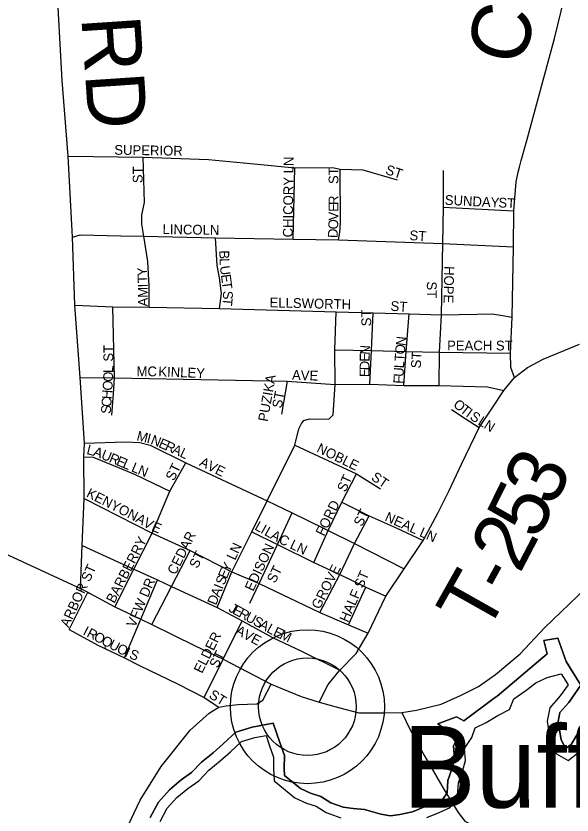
# Model space of a CAD drawing. Extents: x -22 to 431, y -18 to 160.
# Drawn here: x 325.139 to 325.676, y 157.96 to 158.732 of the extents above; entities that cross this region are included whole.
import ezdxf

# ---------------------------------------------------------------- set-up
doc = ezdxf.new("R2010")
doc.units = 0
for name, color, linetype in [('GM_X_Adjacent_County', 7, 'Continuous'), ('GM_X_Adjacent_County_Text', 7, 'Continuous'), ('GM_X_City_Street', 7, 'Continuous'), ('GM_X_City_Street_Text', 7, 'Continuous'), ('GM_X_County_ROW', 7, 'Continuous'), ('GM_X_County_Subdivision', 7, 'Continuous'), ('GM_X_Minor_River_Text', 7, 'Continuous'), ('GM_X_Township_Road', 7, 'Continuous'), ('GM_X_Township_ROW', 7, 'Continuous'), ('GM_X_Township_Subdivision_Text', 7, 'Continuous')]:
    doc.layers.add(name, color=color, linetype=linetype)

msp = doc.modelspace()

# ---------------------------------------------------------------- linework, layer by layer
at = {"layer": 'GM_X_Adjacent_County_Text'}
for points in [[(325.20144, 158.17839), (325.20324, 158.22016), (325.20518, 158.26559), (325.20469, 158.30581), (325.20537, 158.31883), (325.20131, 158.38255), (325.19603, 158.45226), (325.19372, 158.51816), (325.18967, 158.59637), (325.18375, 158.66963), (325.1784, 158.76956), (325.17543, 158.83738), (325.17566, 158.8531), (325.17662, 158.87426), (325.20079, 159.04776), (325.20003, 159.063), (325.19622, 159.07557), (325.18899, 159.08852), (325.17871, 159.10452), (325.14952, 159.12469), (325.14768, 159.12888)], [(325.51203, 158.05869), (325.5202, 158.042), (325.53404, 158.01679), (325.55285, 157.98376), (325.56634, 157.9621), (325.57273, 157.95358), (325.6029, 157.93866), (325.63698, 157.92375), (325.73317, 157.88255)]]:
    msp.add_lwpolyline(points, dxfattribs=at)
at = {"layer": 'GM_X_County_ROW'}
for points in [[(325.39679, 158.08163), (325.41472, 158.07426), (325.4322, 158.06869), (325.45086, 158.06353), (325.4705, 158.05833), (325.49464, 158.05833), (325.51203, 158.05869), (325.52623, 158.06082), (325.55001, 158.06686), (325.56883, 158.07503), (325.58622, 158.0839), (325.60255, 158.09527), (325.62633, 158.11551), (325.64994, 158.14037), (325.83489, 158.31841)], [(325.12773, 158.21271), (325.12778, 158.21268), (325.20144, 158.17839), (325.20858, 158.17501), (325.21036, 158.17406)], [(325.21036, 158.17406), (325.23467, 158.16094), (325.25983, 158.14877), (325.27036, 158.14368), (325.31186, 158.12352), (325.33954, 158.11008), (325.38573, 158.08618), (325.39679, 158.08163)]]:
    msp.add_lwpolyline(points, dxfattribs=at)
at = {"layer": 'GM_X_Minor_River_Text'}
for points in [[(325.62569, 158.58561), (325.62744, 158.59217), (325.63267, 158.61159), (325.65936, 158.71021), (325.67575, 158.77659), (325.68599, 158.81142), (325.69264, 158.83652), (325.71414, 158.88671), (325.73565, 158.94151), (325.74998, 158.96968), (325.75869, 158.99529), (325.76176, 159.01578), (325.76585, 159.03268), (325.78623, 159.10003), (325.80835, 159.17946), (325.82593, 159.19523), (325.88173, 159.23726), (325.90275, 159.25435), (325.90942, 159.26587), (325.91556, 159.27739)], [(325.62097, 158.38236), (325.61747, 158.3921), (325.61708, 158.40612), (325.61864, 158.44079), (325.61997, 158.50886), (325.62034, 158.5436), (325.62258, 158.57162), (325.62445, 158.58096), (325.62569, 158.58561)], [(325.4322, 158.06869), (325.44093, 158.08578), (325.45206, 158.09969), (325.46794, 158.11558), (325.47946, 158.13544), (325.49667, 158.17117), (325.51419, 158.19745), (325.5327, 158.22488), (325.54675, 158.25129), (325.55772, 158.27323), (325.56957, 158.29861), (325.5867, 158.33405), (325.59917, 158.35275), (325.61046, 158.36989), (325.62097, 158.38236), (325.63343, 158.3921), (325.64862, 158.40028), (325.68367, 158.41469)], [(325.04787, 157.74802), (325.07749, 157.72986), (325.09511, 157.71867), (325.10225, 157.71593), (325.11095, 157.71772), (325.1205, 157.72746), (325.19513, 157.84903), (325.23372, 157.92014), (325.25911, 157.97399), (325.27942, 158.0065), (325.30765, 158.04161), (325.32576, 158.05797), (325.33529, 158.06393), (325.34244, 158.06512), (325.35396, 158.06631), (325.37183, 158.06711), (325.37779, 158.07068), (325.38573, 158.08618)]]:
    msp.add_lwpolyline(points, dxfattribs=at)
at = {"layer": 'GM_X_Township_Road'}
for radius in [0.0744, 0.04716]:
    msp.add_circle((325.42079, 158.06424), radius, dxfattribs=at)
at = {"layer": 'GM_X_Township_ROW'}
for points in [[(325.18967, 158.59637), (325.26201, 158.59552), (325.32533, 158.59327), (325.37261, 158.58876), (325.40864, 158.5851), (325.44494, 158.58539), (325.45254, 158.5837), (325.4745, 158.58313), (325.50737, 158.57347)], [(325.2678, 158.45047), (325.26805, 158.47073), (325.26677, 158.49457), (325.26293, 158.51919), (325.26088, 158.53076), (325.26088, 158.53977), (325.26341, 158.5516), (325.26201, 158.59552)], [(325.40698, 158.51611), (325.40864, 158.5851)], [(325.45086, 158.51556), (325.45198, 158.52254), (325.4527, 158.5324), (325.45254, 158.5837)], [(325.55201, 158.58245), (325.55201, 158.54696), (325.55116, 158.51201), (325.5501, 158.44313), (325.54815, 158.4069), (325.54776, 158.37457)], [(325.55201, 158.54696), (325.62034, 158.5436)], [(325.19372, 158.51816), (325.20115, 158.52022), (325.24063, 158.51945), (325.26293, 158.51919), (325.33213, 158.51739), (325.40698, 158.51611), (325.45086, 158.51556), (325.55116, 158.51201), (325.61997, 158.50886)], [(325.33598, 158.44918), (325.33777, 158.46354), (325.33572, 158.47867), (325.33367, 158.49073), (325.33213, 158.51739)], [(325.19603, 158.45226), (325.23294, 158.45072), (325.2678, 158.45047), (325.33598, 158.44918), (325.44847, 158.44586), (325.48434, 158.44487), (325.51895, 158.44391), (325.5501, 158.44313), (325.58479, 158.44368)], [(325.23336, 158.36684), (325.23447, 158.382), (325.23294, 158.45072)], [(325.33352, 158.16022), (325.34772, 158.19447), (325.367, 158.23329), (325.38189, 158.26329), (325.40862, 158.31712), (325.41239, 158.33289), (325.41514, 158.33804), (325.41719, 158.34078), (325.42268, 158.3425), (325.44153, 158.34215), (325.44564, 158.34627), (325.44769, 158.37574), (325.4473, 158.40924), (325.44847, 158.44586)], [(325.48118, 158.37613), (325.48266, 158.40842), (325.48434, 158.44487)], [(325.51389, 158.37457), (325.5163, 158.40764), (325.51895, 158.44391)], [(325.58479, 158.44368), (325.59917, 158.44391), (325.60741, 158.44259)], [(325.60741, 158.44259), (325.61864, 158.44079)], [(325.4473, 158.40924), (325.48266, 158.40842), (325.5163, 158.40764), (325.54815, 158.4069), (325.61708, 158.40612)], [(325.20131, 158.38255), (325.23447, 158.382), (325.40135, 158.37886), (325.44769, 158.37574), (325.48118, 158.37613), (325.51389, 158.37457), (325.54776, 158.37457), (325.59488, 158.3734), (325.61046, 158.36989)], [(325.40135, 158.37886), (325.3959, 158.34691)], [(325.23181, 158.34591), (325.23336, 158.36684)], [(325.55984, 158.35158), (325.57327, 158.34282)], [(325.57327, 158.34282), (325.5867, 158.33405)], [(325.20537, 158.31883), (325.24499, 158.3204), (325.25896, 158.31969), (325.26879, 158.31707), (325.3034, 158.29998), (325.38189, 158.26329), (325.40622, 158.25163), (325.43686, 158.23646)], [(325.40862, 158.31712), (325.46826, 158.28935), (325.49157, 158.27495)], [(325.20469, 158.30581), (325.21394, 158.30546), (325.23348, 158.29723), (325.25439, 158.28866), (325.27255, 158.28009), (325.28798, 158.27254)], [(325.23467, 158.16094), (325.25316, 158.19729), (325.27087, 158.23208), (325.28798, 158.27254), (325.3034, 158.29998)], [(325.42713, 158.20362), (325.44084, 158.23448), (325.45421, 158.26192), (325.46826, 158.28935)], [(325.20518, 158.26559), (325.27087, 158.23208), (325.3077, 158.21527), (325.34772, 158.19447), (325.37418, 158.18338), (325.43292, 158.15523), (325.46042, 158.14337), (325.47946, 158.13544)], [(325.45421, 158.26192), (325.4806, 158.24889), (325.50642, 158.23699)], [(325.36516, 158.16433), (325.37418, 158.18338), (325.39186, 158.22103), (325.40622, 158.25163)], [(325.43292, 158.15523), (325.45204, 158.19213), (325.46621, 158.22214), (325.4806, 158.24889)], [(325.367, 158.23329), (325.39186, 158.22103)], [(325.43686, 158.23646), (325.44084, 158.23448), (325.46621, 158.22214), (325.51419, 158.19745)], [(325.50642, 158.23699), (325.5327, 158.22488)], [(325.20324, 158.22016), (325.25316, 158.19729), (325.27588, 158.18681), (325.28956, 158.1805), (325.33352, 158.16022), (325.35781, 158.14709), (325.38712, 158.13125), (325.41514, 158.11804), (325.45206, 158.09969)], [(325.27036, 158.14368), (325.28956, 158.1805), (325.3077, 158.21527)], [(325.39186, 158.22103), (325.42713, 158.20362), (325.45204, 158.19213), (325.47735, 158.17982), (325.49667, 158.17117)], [(325.24409, 158.11145), (325.25983, 158.14877), (325.27588, 158.18681)], [(325.46042, 158.14337), (325.47735, 158.17982)], [(325.19069, 158.13883), (325.20858, 158.17501)], [(325.32093, 158.0733), (325.33954, 158.11008), (325.35781, 158.14709)], [(325.19069, 158.13883), (325.21821, 158.12369), (325.24409, 158.11145), (325.25849, 158.10408), (325.29529, 158.08651), (325.32093, 158.0733), (325.33529, 158.06393)]]:
    msp.add_lwpolyline(points, dxfattribs=at)
at = {"layer": 'GM_X_Township_Subdivision_Text'}
for points in [[(325.26903, 157.95709), (325.27681, 157.97214), (325.28755, 157.984), (325.29896, 157.99358), (325.30898, 158.00054), (325.31845, 158.01059), (325.32974, 158.01974), (325.33956, 158.0283), (325.35167, 158.03979), (325.3674, 158.0446), (325.38772, 158.04833), (325.39409, 158.02973), (325.39859, 158.01702), (325.39827, 158.00463), (325.39877, 157.9978), (325.41411, 157.98504), (325.42363, 157.98071), (325.43378, 157.97757), (325.44351, 157.97146), (325.45542, 157.96708), (325.4651, 157.96585), (325.47608, 157.96474), (325.49189, 157.96028), (325.50107, 157.95884), (325.51014, 157.96019), (325.5222, 157.96274), (325.53221, 157.96667), (325.54406, 157.97163), (325.55174, 157.97502), (325.55566, 157.98093), (325.55657, 157.99279), (325.56057, 158.00477), (325.56295, 158.0134), (325.56197, 158.02651), (325.56568, 158.03428), (325.54666, 158.04772), (325.56475, 158.05435), (325.57196, 158.05063), (325.60119, 158.07235), (325.60419, 158.07453), (325.65229, 158.1155), (325.64916, 158.12836), (325.66275, 158.13039), (325.67086, 158.10792), (325.685, 158.08506), (325.6733, 158.0683), (325.66466, 158.0585), (325.66301, 158.05011), (325.66432, 158.04145), (325.66599, 158.03221), (325.66918, 158.02618), (325.67179, 158.02474), (325.6755, 158.02772), (325.68149, 158.03729)], [(325.68149, 158.03729), (325.6755, 158.02772), (325.67179, 158.02474), (325.66918, 158.02618), (325.66599, 158.03221), (325.66432, 158.04145), (325.66301, 158.05011), (325.66466, 158.0585), (325.6733, 158.0683), (325.685, 158.08506), (325.67086, 158.10792), (325.66275, 158.13039), (325.64916, 158.12836), (325.65229, 158.1155), (325.60419, 158.07453), (325.60119, 158.07235), (325.57196, 158.05063), (325.56475, 158.05435), (325.54666, 158.04772), (325.56568, 158.03428), (325.56197, 158.02651), (325.56295, 158.0134), (325.56057, 158.00477), (325.55657, 157.99279), (325.55566, 157.98093), (325.55174, 157.97502), (325.54406, 157.97163), (325.53221, 157.96667), (325.5222, 157.96274), (325.51014, 157.96019), (325.50107, 157.95884), (325.49189, 157.96028), (325.47608, 157.96474), (325.4651, 157.96585), (325.45542, 157.96708), (325.44351, 157.97146), (325.43378, 157.97757), (325.42363, 157.98071), (325.41411, 157.98504), (325.39877, 157.9978), (325.39827, 158.00463), (325.39859, 158.01702), (325.39409, 158.02973), (325.38772, 158.04833), (325.3674, 158.0446), (325.35167, 158.03979), (325.33956, 158.0283), (325.32974, 158.01974), (325.31845, 158.01059), (325.30898, 158.00054), (325.29896, 157.99358), (325.28755, 157.984), (325.27681, 157.97214), (325.26903, 157.95709)], [(325.53611, 157.95705), (325.54816, 157.96211), (325.55871, 157.96676), (325.5658, 157.97745), (325.56682, 157.99072), (325.5705, 158.00174), (325.57343, 158.01238), (325.57258, 158.02374), (325.57967, 158.03442), (325.58299, 158.04393), (325.59353, 158.04897), (325.60481, 158.0559), (325.6161, 158.0617), (325.62017, 158.07198), (325.63181, 158.08005), (325.64158, 158.08736), (325.6525, 158.09239), (325.66607, 158.09595), (325.67259, 158.08541), (325.66513, 158.07472), (325.65502, 158.06325), (325.65249, 158.05034), (325.65409, 158.03975), (325.65607, 158.02878), (325.66146, 158.01861), (325.67285, 158.01229), (325.68336, 158.02073)], [(325.27871, 157.95323), (325.2854, 157.96618), (325.29476, 157.97651), (325.30527, 157.98533), (325.31579, 157.99264), (325.32553, 158.00297), (325.33641, 158.0118), (325.34654, 158.02062), (325.35704, 158.03058), (325.36986, 158.0345), (325.38081, 158.03651), (325.3843, 158.02632), (325.38817, 158.01537), (325.38789, 158.00438), (325.38875, 157.99264), (325.40855, 157.97618), (325.41994, 157.971), (325.42941, 157.96806), (325.43892, 157.9621), (325.45295, 157.95694)]]:
    msp.add_lwpolyline(points, dxfattribs=at)

# ---------------------------------------------------------------- texts
at = {"layer": 'GM_X_Adjacent_County'}
msp.add_text('Buffalo', height=0.078914, rotation=0.00001, dxfattribs=at).set_placement((325.51293, 157.96666))
at = {"layer": 'GM_X_City_Street'}
msp.add_text('RD', height=0.056818, rotation=273.84532, dxfattribs=at).set_placement((325.20237, 158.73047))
at = {"layer": 'GM_X_City_Street_Text'}
for s, rotation, p in [('C', 74.91723, (325.62813, 158.68158)), ('3', 64.0831, (325.65851, 158.256)), ('5', 63.54339, (325.64266, 158.22414)), ('2', 62.43092, (325.62591, 158.19204)), ('T', 60.6001, (325.59291, 158.1328)), ('-', 61.33325, (325.61416, 158.17052))]:
    msp.add_text(s, height=0.05682, rotation=rotation, dxfattribs=at).set_placement(p)
at = {"layer": 'GM_X_County_Subdivision'}
for s, rotation, p in [('SUPERIOR', 359.14507, (325.23417, 158.59778)), ('CHICORY LN', 89.3183, (325.40658, 158.5178)), ('ST', 90, (325.26158, 158.57028)), ('ST', 341.56724, (325.49544, 158.57936)), ('ST', 90, (325.45075, 158.56945)), ('R', 90, (325.45075, 158.54919)), ('SUNDAY', 357.03874, (325.55333, 158.54944)), ('ST', 356.42537, (325.60502, 158.54694)), ('E', 89.99561, (325.45075, 158.54253)), ('V', 89.62116, (325.45069, 158.53413)), ('O', 87.52151, (325.45032, 158.52542)), ('LINCOLN', 359.06134, (325.28077, 158.52111)), ('D', 87.24509, (325.44992, 158.51705)), ('ST', 356.42537, (325.51918, 158.51527)), ('B', 270.87431, (325.33574, 158.50524)), ('L', 271.19958, (325.33586, 158.49769)), ('Y', 92.50126, (325.26616, 158.4807)), ('U', 277.51284, (325.33609, 158.48988)), ('HOPE', 268.40371, (325.55324, 158.49024)), ('T', 92.15877, (325.26642, 158.47398)), ('E', 277.52387, (325.33718, 158.48162)), ('I', 91.39907, (325.26653, 158.46968)), ('T', 277.50799, (325.33805, 158.47501)), ('ST', 270, (325.53623, 158.47528)), ('M', 90.16395, (325.26656, 158.45946)), ('S', 270.13662, (325.33923, 158.46624)), ('A', 90.17486, (325.26658, 158.45112)), ('T', 264.50008, (325.33926, 158.45982)), ('ELLSWORTH', 358.63682, (325.38412, 158.45028)), ('ST', 356.42537, (325.50085, 158.44694)), ('ST', 90, (325.48242, 158.43195)), ('N', 83.5379, (325.51551, 158.41265)), ('PEACH ST', 0.00001, (325.55575, 158.40861)), ('ST', 90, (325.23325, 158.39778)), ('N', 86.08488, (325.48087, 158.40428)), ('O', 85.14196, (325.51481, 158.40441)), ('E', 89.67212, (325.48084, 158.39777)), ('T', 86.82925, (325.51445, 158.39783)), ('ST', 86.42535, (325.53023, 158.39104)), ('L', 89.66248, (325.23321, 158.38681)), ('MC', 0.00001, (325.25575, 158.38361)), ('KINLEY', 357.79853, (325.27664, 158.38361)), ('D', 89.67215, (325.48079, 158.38943)), ('L', 86.82925, (325.51408, 158.39117)), ('O', 87.79166, (325.23288, 158.37815)), ('AVE', 358.02636, (325.4058, 158.38028)), ('E', 89.67212, (325.48075, 158.38277)), ('U', 86.82925, (325.51362, 158.38285)), ('O', 86.07983, (325.2323, 158.36953)), ('PUZIKA', 79.99299, (325.3824, 158.3393)), ('F', 86.82925, (325.51325, 158.3762)), ('H', 86.06307, (325.23172, 158.36121)), ('ST', 79.38528, (325.39588, 158.35224)), ('C', 86.08721, (325.23121, 158.35373)), ('S', 86.06233, (325.23075, 158.34707)), ('O', 321.49041, (325.56098, 158.35489)), ('T', 321.51307, (325.5675, 158.3497)), ('I', 324.86893, (325.57321, 158.34519)), ('S', 327.27091, (325.57698, 158.34255)), ('L', 328.1821, (325.58485, 158.33753)), ('N', 328.16839, (325.59051, 158.33402)), ('M', 345.72965, (325.25525, 158.32191)), ('I', 345.73046, (325.26494, 158.31945)), ('N', 338.25947, (325.26867, 158.31852)), ('E', 335.85446, (325.27631, 158.31547)), ('L', 345.72517, (325.20687, 158.30859)), ('R', 335.66155, (325.28239, 158.31275)), ('A', 335.67276, (325.28922, 158.30966)), ('NOBLE', 333.99849, (325.42898, 158.31094)), ('A', 340.04771, (325.21309, 158.30702)), ('U', 337.51465, (325.22082, 158.30421)), ('R', 337.24939, (325.22851, 158.30103)), ('L', 335.65891, (325.29682, 158.30622)), ('E', 337.24984, (325.23542, 158.29813)), ('L', 337.24984, (325.24157, 158.29555)), ('L', 337.24984, (325.25002, 158.29201)), ('ST', 63.43807, (325.29176, 158.28186)), ('AVE', 333.43159, (325.31566, 158.2976)), ('N', 337.24888, (325.25617, 158.28943)), ('ST', 64.9823, (325.45757, 158.27099)), ('ST', 325.30354, (325.48169, 158.28415)), ('KENYON', 333.00438, (325.2065, 158.2676)), ('FORD', 64.13591, (325.43675, 158.22851)), ('ST', 63.43494, (325.47343, 158.23769)), ('A', 330.72677, (325.25409, 158.24338)), ('V', 330.72603, (325.26136, 158.23931)), ('NEAL LN', 336.03845, (325.49483, 158.24427)), ('E', 336.33515, (325.26953, 158.23478)), ('L', 330.53807, (325.36908, 158.23589)), ('I', 330.53983, (325.37489, 158.23261)), ('L', 330.55228, (325.37852, 158.23056)), ('CEDAR', 63.43494, (325.29343, 158.19102)), ('A', 330.55059, (325.38432, 158.22728)), ('BARBERRY', 62.76479, (325.23426, 158.16354)), ('LN', 64.80073, (325.35091, 158.20516)), ('C', 334.76576, (325.39225, 158.22283)), ('LN', 334.79826, (325.40312, 158.21762)), ('ST', 63.43494, (325.31456, 158.19713)), ('EDISON', 64.91657, (325.36841, 158.17515)), ('ARBOR ST', 65.3438, (325.19007, 158.14014)), ('Y', 63.09768, (325.34528, 158.1932)), ('ST', 63.43494, (325.38956, 158.18296)), ('GROVE', 62.90472, (325.4326, 158.15771)), ('E', 67.94755, (325.34286, 158.18721)), ('HALF ST', 66.6668, (325.46005, 158.14511)), ('VFW DR', 66.80302, (325.25425, 158.14019)), ('S', 67.92969, (325.34035, 158.18103)), ('A', 67.93073, (325.33566, 158.16944)), ('I', 67.9684, (325.33879, 158.17717)), ('D', 67.95098, (325.33253, 158.16172)), ('J', 331.44014, (325.34405, 158.15674)), ('E', 331.44297, (325.34771, 158.15475)), ('R', 331.43606, (325.35356, 158.15156)), ('U', 331.44842, (325.36015, 158.14797)), ('S', 331.44297, (325.36747, 158.14399)), ('A', 331.43081, (325.37333, 158.14081)), ('I', 332.71171, (325.20319, 158.13425)), ('R', 332.7241, (325.20689, 158.13234)), ('AVE', 331.70025, (325.35054, 158.13501)), ('L', 331.45656, (325.38065, 158.13682)), ('E', 334.32918, (325.38697, 158.1334)), ('M', 335.81048, (325.39322, 158.1304)), ('O', 332.72142, (325.21356, 158.1289)), ('Q', 332.70972, (325.22096, 158.12509)), ('ELDER', 63.43385, (325.31899, 158.09574)), ('U', 332.72142, (325.22837, 158.12127)), ('O', 332.70972, (325.23577, 158.11745)), ('I', 336.13394, (325.24374, 158.11336)), ('S', 338.17144, (325.24789, 158.11153)), ('ST', 63.43182, (325.33399, 158.10074)), ('ST', 328.39531, (325.32495, 158.07337))]:
    msp.add_text(s, height=0.00947, rotation=rotation, dxfattribs=at).set_placement(p)

doc.saveas('drawing.dxf')
